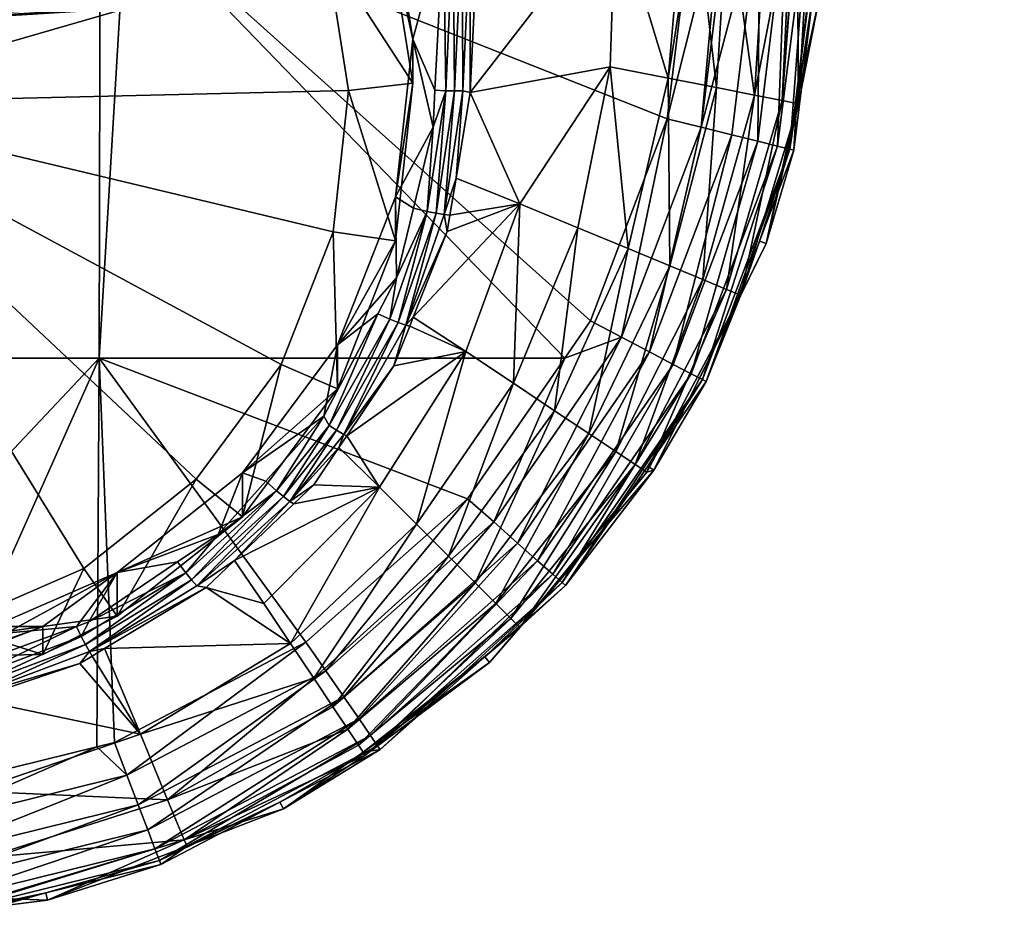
# Model space of a CAD drawing. Extents: x -0.14 to 0.14, y -0.205 to 0.021.
# Tile 403 of 656: x 0.004 to 0.023, y -0.205 to -0.187. Entities that reach past the tile are written whole.
import ezdxf

# ---------------------------------------------------------------- set-up
doc = ezdxf.new("R2010")
doc.units = 0
doc.layers.add('mesh', color=7, linetype='CONTINUOUS')

msp = doc.modelspace()

# ---------------------------------------------------------------- meshes
at = {"layer": 'mesh'}
mesh = msp.add_polyface(dxfattribs=at)
corners = [(0.012935, -0.182146, -0.25884), (0.013228, -0.182129, -0.258587), (-0.000088, -0.183871, -0.258587), (-0.000088, -0.185111, -0.257359), (0.013609, -0.183558, -0.25734), (-0.000088, -0.185349, -0.25734), (0.013547, -0.183327, -0.257359), (0.013256, -0.182233, -0.258232), (-0.000088, -0.183978, -0.258232), (0.013305, -0.182418, -0.257913), (-0.000088, -0.18417, -0.257913), (0.013373, -0.182673, -0.257652), (-0.000088, -0.184434, -0.257652), (0.013456, -0.182982, -0.257463), (-0.000088, -0.184754, -0.257463), (-0.000088, -0.183849, -0.25884), (0.01294, -0.182183, -0.27684), (-0.000088, -0.183849, -0.27684), (0.009983, -0.184897, -0.25734), (0.016599, -0.183458, -0.280319), (0.01003, -0.185144, -0.280319), (0.010097, -0.185492, -0.280213), (0.011073, -0.184678, -0.28034), (0.009973, -0.184817, -0.28034), (0.011426, -0.18417, -0.529393), (0.012695, -0.180044, -0.530084), (0.010159, -0.181344, -0.529866), (0.012529, -0.184621, -0.529318), (0.012508, -0.185022, -0.529251), (0.008194, -0.179793, -0.535376), (0.008194, -0.178938, -0.530269), (0.005665, -0.17797, -0.535681), (0.010159, -0.182199, -0.534974), (0.011426, -0.185025, -0.534501), (0.011908, -0.187223, -0.528883), (-0.000088, -0.188476, -0.534655), (0.010227, -0.185491, -0.535154), (0.009092, -0.18296, -0.535578), (0.007331, -0.180804, -0.535939), (0.005065, -0.179171, -0.536212), (0.002448, -0.178173, -0.536379), (0.004707, -0.177508, -0.535759)]
mesh.append_faces([[corners[k] for k in face] for face in [(0, 1, 2, 2), (3, 4, 5, 5), (6, 4, 3, 3), (1, 7, 8, 8), (7, 9, 10, 10), (9, 11, 12, 12), (11, 13, 14, 14), (13, 6, 3, 3), (15, 16, 0, 0), (15, 17, 16, 16), (4, 18, 5, 5), (19, 20, 21, 21), (22, 23, 20, 20), (24, 25, 26, 26), (24, 27, 25, 25), (28, 27, 24, 24), (29, 30, 31, 31), (29, 26, 30, 30), (32, 26, 29, 29), (32, 24, 26, 26), (33, 24, 32, 32), (33, 34, 24, 24), (35, 36, 37, 37), (35, 38, 39, 39), (37, 38, 35, 35), (40, 39, 41, 41), (39, 31, 41, 41), (39, 29, 31, 31), (38, 29, 39, 39), (38, 32, 29, 29), (37, 32, 38, 38), (37, 33, 32, 32), (36, 33, 37, 37)]])
mesh = msp.add_polyface(dxfattribs=at)
corners = [(0.012935, -0.182146, -0.25884), (-0.000088, -0.183871, -0.258587), (-0.000088, -0.183849, -0.25884), (0.013228, -0.182129, -0.258587), (-0.000088, -0.183978, -0.258232), (0.013256, -0.182233, -0.258232), (-0.000088, -0.18417, -0.257913), (0.013305, -0.182418, -0.257913), (-0.000088, -0.184434, -0.257652), (0.013373, -0.182673, -0.257652), (-0.000088, -0.184754, -0.257463), (0.013456, -0.182982, -0.257463), (-0.000088, -0.185111, -0.257359), (-0.013112, -0.182146, -0.25884), (-0.000088, -0.183849, -0.27684), (-0.000088, -0.185349, -0.25734), (0.009983, -0.184897, -0.25734), (-0.003463, -0.185743, -0.25734), (0.01026, -0.18635, -0.258589), (-0.000109, -0.187023, -0.25884), (-0.003556, -0.187219, -0.258589), (-0.003558, -0.18724, -0.25884), (0.01003, -0.185144, -0.257361), (-0.003479, -0.185994, -0.257361), (-0.003501, -0.186347, -0.257467), (0.010097, -0.185492, -0.257467), (-0.003521, -0.186664, -0.257657), (0.010156, -0.185803, -0.257657), (-0.003538, -0.186924, -0.257918), (0.010205, -0.18606, -0.257918), (-0.00355, -0.187113, -0.258235), (0.01024, -0.186246, -0.258235), (-0.003558, -0.18724, -0.27884), (-0.000109, -0.187023, -0.27884), (-0.003556, -0.187219, -0.279091), (0.01026, -0.18635, -0.279091), (0.003302, -0.185994, -0.280319), (-0.003479, -0.185994, -0.280319), (-0.003501, -0.186347, -0.280213), (0.002209, -0.1858, -0.28034), (-0.003455, -0.185552, -0.28034), (-0.00598, -0.193435, -0.505014), (-0.005997, -0.184599, -0.504674), (0.00582, -0.184599, -0.504674), (-0.000088, -0.188476, -0.534655), (0.005065, -0.179171, -0.536212), (0.002448, -0.178173, -0.536379), (-0.000342, -0.177876, -0.536429), (-0.003115, -0.178302, -0.536357), (-0.005682, -0.179422, -0.53617), (-0.007867, -0.181158, -0.535879), (-0.00035, -0.177598, -0.536297), (-0.003381, -0.177538, -0.535937)]
mesh.append_faces([[corners[k] for k in face] for face in [(0, 1, 2, 2), (3, 4, 1, 1), (5, 6, 4, 4), (7, 8, 6, 6), (9, 10, 8, 8), (11, 12, 10, 10), (13, 14, 2, 2), (15, 16, 17, 17), (18, 19, 20, 20), (19, 21, 20, 20), (17, 22, 23, 23), (16, 22, 17, 17), (22, 24, 23, 23), (22, 25, 24, 24), (25, 26, 24, 24), (25, 27, 26, 26), (27, 28, 26, 26), (29, 30, 28, 28), (31, 20, 30, 30), (32, 19, 33, 33), (32, 21, 19, 19), (34, 32, 33, 33), (35, 34, 33, 33), (36, 37, 38, 38), (39, 37, 36, 36), (39, 40, 37, 37), (41, 42, 43, 43), (44, 45, 46, 46), (44, 47, 48, 48), (46, 47, 44, 44), (49, 50, 44, 44), (47, 51, 48, 48), (51, 52, 48, 48)]])
mesh = msp.add_polyface(dxfattribs=at)
corners = [(0.023427, -0.182072, -0.258589), (0.013973, -0.185166, -0.25884), (0.01026, -0.18635, -0.258589), (0.02319, -0.181568, -0.257657), (0.010205, -0.18606, -0.257918), (0.010156, -0.185803, -0.257657), (0.023301, -0.181804, -0.257918), (0.01024, -0.186246, -0.258235), (0.023382, -0.181976, -0.258235), (0.010264, -0.186371, -0.27884), (0.013973, -0.185166, -0.27884), (0.012871, -0.185023, -0.529185), (0.012885, -0.188232, -0.528569), (0.013033, -0.185016, -0.529106), (0.012724, -0.188232, -0.528649), (0.01252, -0.190638, -0.528162), (0.012551, -0.188227, -0.528698), (0.012341, -0.188215, -0.528717), (0.012303, -0.188936, -0.528596), (0.012508, -0.185022, -0.529251), (0.012696, -0.185026, -0.529234), (0.013179, -0.185002, -0.528995), (0.013197, -0.184599, -0.529062), (0.013027, -0.188265, -0.528456), (0.012751, -0.189933, -0.528171), (0.014438, -0.184599, -0.527827), (0.014666, -0.184599, -0.527508), (0.015755, -0.18776, -0.525608), (0.016101, -0.191304, -0.523483), (0.016882, -0.187982, -0.523847), (0.013047, -0.184612, -0.529165), (0.012884, -0.18462, -0.529244), (0.012711, -0.184623, -0.529297), (0.012529, -0.184621, -0.529318), (0.015856, -0.184599, -0.525845), (0.017173, -0.184599, -0.524005)]
mesh.append_faces([[corners[k] for k in face] for face in [(0, 1, 2, 2), (3, 4, 5, 5), (6, 7, 4, 4), (8, 2, 7, 7), (9, 1, 10, 10), (11, 12, 13, 13), (14, 12, 11, 11), (14, 15, 12, 12), (16, 17, 18, 18), (16, 19, 17, 17), (20, 19, 16, 16), (13, 21, 22, 22), (13, 23, 21, 21), (12, 23, 13, 13), (12, 24, 23, 23), (14, 20, 16, 16), (11, 20, 14, 14), (21, 25, 22, 22), (21, 26, 25, 25), (27, 28, 29, 29), (22, 30, 13, 13), (11, 30, 31, 31), (32, 33, 19, 19), (11, 13, 30, 30), (20, 32, 19, 19), (11, 32, 20, 20), (31, 32, 11, 11), (34, 21, 23, 23), (34, 26, 21, 21), (27, 34, 23, 23), (29, 34, 27, 27), (29, 35, 34, 34)]])
mesh = msp.add_polyface(dxfattribs=at)
corners = [(0.01026, -0.18635, -0.258589), (0.010264, -0.186371, -0.25884), (-0.000109, -0.187023, -0.25884), (0.013973, -0.185166, -0.25884), (0.010156, -0.185803, -0.257657), (0.010205, -0.18606, -0.257918), (-0.003538, -0.186924, -0.257918), (0.01024, -0.186246, -0.258235), (-0.00355, -0.187113, -0.258235), (-0.003556, -0.187219, -0.258589), (0.010264, -0.186371, -0.27884), (-0.000109, -0.187023, -0.27884), (0.01026, -0.18635, -0.279091), (0.013973, -0.185166, -0.27884), (-0.00355, -0.187113, -0.279445), (-0.003556, -0.187219, -0.279091), (0.01024, -0.186246, -0.279445), (-0.003538, -0.186924, -0.279762), (0.010205, -0.18606, -0.279762), (-0.003521, -0.186664, -0.280023), (0.010156, -0.185803, -0.280023), (-0.003501, -0.186347, -0.280213), (0.003302, -0.185994, -0.280319), (0.009973, -0.184817, -0.28034), (0.002209, -0.1858, -0.28034), (0.01003, -0.185144, -0.280319), (0.010097, -0.185492, -0.280213), (0.012508, -0.185022, -0.529251), (0.011426, -0.18417, -0.529393), (0.011908, -0.187223, -0.528883), (0.012341, -0.188215, -0.528717), (0.012303, -0.188936, -0.528596), (0.011573, -0.190295, -0.528368), (0.017367, -0.184599, -0.505855), (0.01686, -0.188777, -0.505855), (0.006331, -0.184599, -0.504727), (0.005803, -0.193435, -0.505014), (0.00582, -0.184599, -0.504674), (0.011908, -0.188078, -0.53399), (0.011426, -0.185025, -0.534501), (-0.000088, -0.188476, -0.534655), (0.010659, -0.188226, -0.534697), (0.010227, -0.185491, -0.535154)]
mesh.append_faces([[corners[k] for k in face] for face in [(0, 1, 2, 2), (3, 1, 0, 0), (4, 5, 6, 6), (5, 7, 8, 8), (7, 0, 9, 9), (10, 1, 3, 3), (11, 1, 10, 10), (11, 2, 1, 1), (12, 10, 13, 13), (12, 11, 10, 10), (14, 15, 12, 12), (16, 14, 12, 12), (17, 14, 16, 16), (18, 17, 16, 16), (19, 17, 18, 18), (20, 19, 18, 18), (21, 19, 20, 20), (22, 23, 24, 24), (22, 25, 23, 23), (26, 25, 22, 22), (26, 21, 20, 20), (22, 21, 26, 26), (27, 28, 29, 29), (29, 30, 27, 27), (29, 31, 30, 30), (32, 31, 29, 29), (33, 34, 35, 35), (36, 37, 35, 35), (38, 29, 39, 39), (38, 32, 29, 29), (40, 41, 42, 42), (42, 38, 39, 39), (41, 38, 42, 42)]])
mesh = msp.add_polyface(dxfattribs=at)
corners = [(0.00329, -0.198859, -0.526935), (0.005358, -0.198662, -0.526968), (0.006155, -0.19761, -0.527144), (0.003174, -0.199464, -0.526834), (0.000195, -0.199334, -0.526856), (0.002757, -0.199617, -0.526808), (0.005803, -0.193435, -0.505014), (-0.002192, -0.201927, -0.505855), (-0.00598, -0.193435, -0.505014), (0.00576, -0.201005, -0.505855), (0.002016, -0.201927, -0.505855), (0.00582, -0.184599, -0.504674), (0.005454, -0.198857, -0.526917), (0.003242, -0.199689, -0.526777), (0.004707, -0.198665, -0.528894), (0.00329, -0.199173, -0.528809), (-0.004884, -0.198665, -0.528894), (-0.00292, -0.199004, -0.526911), (-0.00292, -0.199317, -0.528785), (-0.000089, -0.199301, -0.532697), (-0.002821, -0.199247, -0.532372), (0.000173, -0.199296, -0.532666), (0.003204, -0.199236, -0.532306), (0.004707, -0.199206, -0.532127), (-0.000088, -0.188476, -0.534655), (-0.002625, -0.198779, -0.532931), (-0.000088, -0.199079, -0.532881), (0.002938, -0.19865, -0.532952), (0.005505, -0.197531, -0.53314), (0.000165, -0.199076, -0.532881), (0.00769, -0.195794, -0.53343), (0.010358, -0.190978, -0.534236), (0.010659, -0.188226, -0.534697), (-0.005242, -0.197781, -0.533098), (-0.004884, -0.199206, -0.532127)]
mesh.append_faces([[corners[k] for k in face] for face in [(0, 1, 2, 2), (0, 3, 1, 1), (4, 5, 0, 0), (6, 7, 8, 8), (9, 10, 6, 6), (8, 11, 6, 6), (12, 1, 13, 13), (2, 14, 15, 15), (15, 0, 2, 2), (15, 4, 0, 0), (16, 17, 18, 18), (15, 16, 18, 18), (14, 16, 15, 15), (16, 19, 20, 20), (16, 21, 19, 19), (14, 21, 16, 16), (14, 22, 21, 21), (23, 22, 14, 14), (24, 25, 26, 26), (24, 27, 28, 28), (24, 29, 27, 27), (26, 29, 24, 24), (28, 30, 24, 24), (31, 32, 24, 24), (24, 33, 25, 25), (25, 34, 20, 20), (19, 25, 20, 20), (19, 26, 25, 25), (21, 29, 26, 26), (27, 29, 21, 21), (27, 23, 28, 28), (27, 22, 23, 23), (21, 22, 27, 27)]])
mesh = msp.add_polyface(dxfattribs=at)
corners = [(0.010443, -0.193176, -0.527886), (0.011594, -0.191875, -0.528104), (0.011573, -0.190295, -0.528368), (0.011227, -0.192574, -0.527987), (0.011922, -0.190517, -0.528331), (0.012303, -0.188936, -0.528596), (0.005803, -0.193435, -0.505014), (0.006331, -0.184599, -0.504727), (0.014868, -0.193435, -0.505855), (0.011622, -0.192741, -0.52789), (0.011774, -0.192794, -0.527797), (0.012361, -0.190612, -0.528248), (0.01252, -0.190638, -0.528162), (0.012724, -0.188232, -0.528649), (0.01219, -0.190578, -0.528304), (0.012551, -0.188227, -0.528698), (0.01146, -0.192678, -0.527952), (0.01185, -0.192812, -0.52768), (0.011918, -0.192639, -0.527709), (0.01258, -0.190971, -0.527994), (0.012751, -0.189933, -0.528171), (0.012885, -0.188232, -0.528569), (0.012633, -0.19065, -0.528049), (0.013993, -0.190431, -0.526801), (0.011573, -0.19115, -0.533476), (0.011908, -0.188078, -0.53399), (0.010443, -0.194031, -0.532993), (-0.000088, -0.188476, -0.534655), (0.009346, -0.193559, -0.533804), (0.010358, -0.190978, -0.534236), (0.00769, -0.195794, -0.53343), (0.010659, -0.188226, -0.534697)]
mesh.append_faces([[corners[k] for k in face] for face in [(0, 1, 2, 2), (0, 3, 1, 1), (2, 4, 5, 5), (1, 4, 2, 2), (6, 7, 8, 8), (9, 10, 11, 11), (11, 12, 13, 13), (14, 15, 5, 5), (16, 1, 3, 3), (14, 1, 16, 16), (14, 4, 1, 1), (5, 4, 14, 14), (10, 17, 18, 18), (10, 12, 11, 11), (10, 19, 12, 12), (18, 19, 10, 10), (12, 20, 21, 21), (12, 22, 20, 20), (19, 22, 12, 12), (9, 14, 16, 16), (11, 14, 9, 9), (11, 15, 14, 14), (13, 15, 11, 11), (23, 19, 18, 18), (24, 2, 25, 25), (24, 0, 2, 2), (26, 0, 24, 24), (27, 28, 29, 29), (27, 30, 28, 28), (31, 24, 25, 25), (29, 24, 31, 31), (29, 26, 24, 24), (28, 26, 29, 29)]])
mesh = msp.add_polyface(dxfattribs=at)
corners = [(0.006331, -0.184599, -0.504727), (0.015367, -0.192711, -0.505855), (0.014868, -0.193435, -0.505855), (0.01686, -0.188777, -0.505855), (0.015971, -0.193028, -0.506044), (0.017522, -0.18894, -0.506044), (0.018122, -0.189088, -0.506388), (0.016519, -0.193316, -0.506388), (0.018628, -0.189213, -0.506867), (0.01698, -0.193558, -0.506867), (0.019011, -0.189307, -0.507454), (0.017329, -0.193741, -0.507454), (0.019249, -0.189366, -0.508118), (0.017547, -0.193855, -0.508118), (0.018659, -0.191156, -0.50882), (0.017621, -0.193894, -0.50882), (0.01933, -0.189386, -0.50882), (0.018789, -0.191205, -0.513823), (0.019381, -0.188471, -0.513823), (0.018294, -0.192204, -0.513823), (0.018297, -0.192213, -0.515825), (0.013993, -0.190431, -0.526801), (0.012751, -0.189933, -0.528171), (0.012633, -0.19065, -0.528049), (0.013027, -0.188265, -0.528456), (0.015755, -0.18776, -0.525608), (0.01258, -0.190971, -0.527994), (0.014671, -0.19446, -0.523115), (0.016101, -0.191304, -0.523483), (0.015123, -0.190898, -0.525201), (0.01942, -0.188481, -0.515907), (0.019099, -0.188418, -0.517977), (0.01802, -0.192098, -0.517814), (0.018564, -0.188313, -0.520008), (0.017558, -0.191907, -0.519769), (0.017823, -0.188167, -0.521973), (0.016916, -0.191641, -0.521666), (0.016882, -0.187982, -0.523847), (0.01387, -0.193924, -0.52479), (0.012941, -0.193304, -0.526362)]
mesh.append_faces([[corners[k] for k in face] for face in [(0, 1, 2, 2), (0, 3, 1, 1), (3, 4, 1, 1), (5, 4, 3, 3), (6, 7, 5, 5), (8, 9, 6, 6), (10, 11, 8, 8), (12, 13, 10, 10), (14, 15, 12, 12), (12, 16, 14, 14), (17, 16, 18, 18), (17, 14, 16, 16), (19, 14, 17, 17), (20, 19, 17, 17), (21, 22, 23, 23), (21, 24, 22, 22), (25, 24, 21, 21), (23, 26, 21, 21), (27, 28, 29, 29), (30, 17, 18, 18), (30, 20, 17, 17), (31, 20, 30, 30), (31, 32, 20, 20), (33, 32, 31, 31), (33, 34, 32, 32), (35, 34, 33, 33), (35, 36, 34, 34), (37, 36, 35, 35), (37, 28, 36, 36), (25, 29, 28, 28), (21, 29, 25, 25), (21, 38, 29, 29), (39, 38, 21, 21)]])
mesh = msp.add_polyface(dxfattribs=at)
corners = [(0.017913, -0.184599, -0.506006), (0.01686, -0.188777, -0.505855), (0.017367, -0.184599, -0.505855), (0.017522, -0.18894, -0.506044), (0.018628, -0.189213, -0.506867), (0.019188, -0.184599, -0.506867), (0.019011, -0.189307, -0.507454), (0.018049, -0.184599, -0.506044), (0.019249, -0.189366, -0.508118), (0.019828, -0.184599, -0.508118), (0.019845, -0.184599, -0.508258), (0.019696, -0.186376, -0.50882), (0.01933, -0.189386, -0.50882), (0.019912, -0.184599, -0.50882), (0.019912, -0.184599, -0.513823), (0.019831, -0.186392, -0.513823), (0.019381, -0.188471, -0.513823), (0.01942, -0.188481, -0.515907), (0.016882, -0.187982, -0.523847), (0.017411, -0.184599, -0.523673), (0.017173, -0.184599, -0.524005), (0.017823, -0.188167, -0.521973), (0.019648, -0.184599, -0.515945), (0.019395, -0.184599, -0.517977), (0.019099, -0.188418, -0.517977), (0.019282, -0.184599, -0.518882), (0.018564, -0.188313, -0.520008), (0.019382, -0.184599, -0.51808), (0.018794, -0.184599, -0.520132), (0.018667, -0.184599, -0.506388), (0.018122, -0.189088, -0.506388), (0.019607, -0.184599, -0.50752), (0.018046, -0.184599, -0.522047)]
mesh.append_faces([[corners[k] for k in face] for face in [(0, 1, 2, 2), (0, 3, 1, 1), (4, 5, 6, 6), (0, 7, 3, 3), (8, 9, 10, 10), (8, 11, 12, 12), (10, 11, 8, 8), (10, 13, 11, 11), (14, 11, 13, 13), (14, 15, 11, 11), (16, 11, 15, 15), (16, 12, 11, 11), (17, 16, 15, 15), (18, 19, 20, 20), (21, 19, 18, 18), (22, 15, 14, 14), (22, 17, 15, 15), (23, 17, 22, 22), (23, 24, 17, 17), (24, 25, 26, 26), (24, 27, 25, 25), (23, 27, 24, 24), (25, 28, 26, 26), (4, 29, 5, 5), (30, 29, 4, 4), (3, 29, 30, 30), (3, 7, 29, 29), (8, 31, 9, 9), (6, 31, 8, 8), (5, 31, 6, 6), (21, 32, 19, 19), (26, 32, 21, 21), (26, 28, 32, 32)]])
mesh = msp.add_polyface(dxfattribs=at)
corners = [(0.017547, -0.193855, -0.508118), (0.017621, -0.193894, -0.50882), (0.016487, -0.195537, -0.50882), (0.013487, -0.196627, -0.506044), (0.012977, -0.196174, -0.505855), (0.014868, -0.193435, -0.505855), (0.015367, -0.192711, -0.505855), (0.015971, -0.193028, -0.506044), (0.016519, -0.193316, -0.506388), (0.01395, -0.197037, -0.506388), (0.01698, -0.193558, -0.506867), (0.01434, -0.197382, -0.506867), (0.017329, -0.193741, -0.507454), (0.014635, -0.197644, -0.507454), (0.014819, -0.197806, -0.508118), (0.014882, -0.197862, -0.50882), (0.017522, -0.18894, -0.506044), (0.018122, -0.189088, -0.506388), (0.018628, -0.189213, -0.506867), (0.019011, -0.189307, -0.507454), (0.019249, -0.189366, -0.508118), (0.018294, -0.192204, -0.513823), (0.018659, -0.191156, -0.50882), (0.016603, -0.195617, -0.513823), (0.013993, -0.190431, -0.526801), (0.011918, -0.192639, -0.527709), (0.012941, -0.193304, -0.526362), (0.014671, -0.19446, -0.523115), (0.015123, -0.190898, -0.525201), (0.01387, -0.193924, -0.52479), (0.015338, -0.194905, -0.521355), (0.016101, -0.191304, -0.523483), (0.016916, -0.191641, -0.521666), (0.015862, -0.195256, -0.519527), (0.017558, -0.191907, -0.519769), (0.01624, -0.195508, -0.517649), (0.01802, -0.192098, -0.517814), (0.016466, -0.195659, -0.515741), (0.018297, -0.192213, -0.515825), (0.011984, -0.196671, -0.524411), (0.012606, -0.197293, -0.522778), (0.013123, -0.19781, -0.521072), (0.013529, -0.198216, -0.519307)]
mesh.append_faces([[corners[k] for k in face] for face in [(0, 1, 2, 2), (3, 4, 5, 5), (5, 6, 7, 7), (7, 3, 5, 5), (8, 9, 7, 7), (10, 11, 8, 8), (12, 13, 10, 10), (0, 14, 12, 12), (2, 15, 0, 0), (16, 8, 7, 7), (17, 10, 8, 8), (18, 12, 10, 10), (19, 0, 12, 12), (20, 1, 0, 0), (21, 1, 22, 22), (23, 1, 21, 21), (23, 2, 1, 1), (24, 25, 26, 26), (27, 28, 29, 29), (30, 31, 27, 27), (30, 32, 31, 31), (33, 32, 30, 30), (33, 34, 32, 32), (35, 34, 33, 33), (35, 36, 34, 34), (37, 36, 35, 35), (37, 38, 36, 36), (23, 38, 37, 37), (23, 21, 38, 38), (39, 29, 26, 26), (40, 27, 29, 29), (41, 30, 27, 27), (42, 33, 30, 30)]])
mesh = msp.add_polyface(dxfattribs=at)
corners = [(0.010178, -0.194569, -0.527653), (0.010443, -0.193176, -0.527886), (0.008595, -0.195671, -0.527469), (0.011227, -0.192574, -0.527987), (0.009045, -0.195834, -0.527442), (0.014868, -0.193435, -0.505855), (0.012977, -0.196174, -0.505855), (0.005803, -0.193435, -0.505014), (0.009392, -0.19613, -0.52732), (0.009517, -0.196228, -0.527215), (0.010426, -0.194842, -0.527536), (0.011622, -0.192741, -0.52789), (0.010564, -0.194922, -0.527437), (0.011774, -0.192794, -0.527797), (0.009257, -0.196018, -0.527392), (0.010278, -0.194749, -0.527605), (0.01146, -0.192678, -0.527952), (0.010471, -0.195177, -0.527276), (0.011543, -0.193584, -0.527548), (0.01185, -0.192812, -0.52768), (0.010625, -0.194947, -0.527316), (0.011262, -0.195949, -0.525954), (0.009983, -0.195902, -0.527153), (0.012941, -0.193304, -0.526362), (0.011918, -0.192639, -0.527709), (0.011984, -0.196671, -0.524411), (0.010443, -0.194031, -0.532993), (0.008595, -0.196526, -0.532576), (0.009346, -0.193559, -0.533804), (0.00769, -0.195794, -0.53343)]
mesh.append_faces([[corners[k] for k in face] for face in [(0, 1, 2, 2), (0, 3, 1, 1), (2, 4, 0, 0), (5, 6, 7, 7), (8, 9, 10, 10), (11, 12, 13, 13), (10, 12, 11, 11), (14, 0, 4, 4), (15, 0, 14, 14), (15, 3, 0, 0), (16, 3, 15, 15), (9, 12, 10, 10), (9, 17, 12, 12), (13, 18, 19, 19), (12, 18, 13, 13), (12, 20, 18, 18), (17, 20, 12, 12), (8, 15, 14, 14), (10, 15, 8, 8), (10, 16, 15, 15), (11, 16, 10, 10), (21, 17, 22, 22), (23, 18, 20, 20), (23, 19, 18, 18), (23, 24, 19, 19), (21, 20, 17, 17), (21, 23, 20, 20), (25, 23, 21, 21), (26, 2, 1, 1), (27, 2, 26, 26), (28, 27, 26, 26), (29, 27, 28, 28)]])
mesh = msp.add_polyface(dxfattribs=at)
corners = [(0.014819, -0.197806, -0.508118), (0.014882, -0.197862, -0.50882), (0.01331, -0.199254, -0.50882), (0.013487, -0.196627, -0.506044), (0.010215, -0.199526, -0.506044), (0.012977, -0.196174, -0.505855), (0.01395, -0.197037, -0.506388), (0.010566, -0.200035, -0.506388), (0.01434, -0.197382, -0.506867), (0.010862, -0.200464, -0.506867), (0.014635, -0.197644, -0.507454), (0.011086, -0.200788, -0.507454), (0.011225, -0.20099, -0.508118), (0.011273, -0.201059, -0.50882), (0.015971, -0.193028, -0.506044), (0.016519, -0.193316, -0.506388), (0.01698, -0.193558, -0.506867), (0.017329, -0.193741, -0.507454), (0.017547, -0.193855, -0.508118), (0.016603, -0.195617, -0.513823), (0.016487, -0.195537, -0.50882), (0.013985, -0.198682, -0.513823), (0.013405, -0.199362, -0.513823), (0.01094, -0.201111, -0.513823), (0.010981, -0.201166, -0.515601), (0.013996, -0.198683, -0.515665), (0.01382, -0.198507, -0.517499), (0.013529, -0.198216, -0.519307), (0.010855, -0.200977, -0.517372), (0.012606, -0.197293, -0.522778), (0.01387, -0.193924, -0.52479), (0.011984, -0.196671, -0.524411), (0.013123, -0.19781, -0.521072), (0.014671, -0.19446, -0.523115), (0.015338, -0.194905, -0.521355), (0.015862, -0.195256, -0.519527), (0.01624, -0.195508, -0.517649), (0.016466, -0.195659, -0.515741)]
mesh.append_faces([[corners[k] for k in face] for face in [(0, 1, 2, 2), (3, 4, 5, 5), (6, 7, 3, 3), (8, 9, 6, 6), (10, 11, 8, 8), (0, 12, 10, 10), (0, 13, 12, 12), (2, 13, 0, 0), (14, 6, 3, 3), (15, 8, 6, 6), (16, 10, 8, 8), (17, 0, 10, 10), (18, 1, 0, 0), (19, 1, 20, 20), (21, 1, 19, 19), (21, 2, 1, 1), (22, 2, 21, 21), (23, 2, 22, 22), (23, 13, 2, 2), (24, 23, 22, 22), (25, 22, 21, 21), (25, 24, 22, 22), (26, 24, 25, 25), (27, 28, 26, 26), (29, 30, 31, 31), (32, 33, 29, 29), (27, 34, 32, 32), (26, 35, 27, 27), (26, 36, 35, 35), (25, 36, 26, 26), (25, 37, 36, 36), (21, 37, 25, 25), (21, 19, 37, 37)]])
mesh = msp.add_polyface(dxfattribs=at)
corners = [(0.00329, -0.198859, -0.526935), (0.002757, -0.199617, -0.526808), (0.003174, -0.199464, -0.526834), (0.000195, -0.199334, -0.526856), (0.000912, -0.19983, -0.526773), (-0.000088, -0.199946, -0.526753), (-0.000088, -0.199338, -0.526855), (-0.001164, -0.199854, -0.526769), (-0.00292, -0.199004, -0.526911), (-0.002203, -0.199766, -0.526784), (-0.003408, -0.199399, -0.526845), (0.005803, -0.193435, -0.505014), (0.002016, -0.201927, -0.505855), (-0.002192, -0.201927, -0.505855), (0.005536, -0.199012, -0.526834), (0.003338, -0.200007, -0.526573), (0.005612, -0.199149, -0.526719), (0.003292, -0.199858, -0.526691), (0.000937, -0.200094, -0.526709), (0.003242, -0.199689, -0.526777), (0.005358, -0.198662, -0.526968), (0.005429, -0.199381, -0.526556), (0.00336, -0.200079, -0.526436), (0.000952, -0.200269, -0.526622), (0.005454, -0.198857, -0.526917), (-0.001185, -0.200088, -0.52671), (-0.003489, -0.19967, -0.52678), (-0.00354, -0.199838, -0.526695), (-0.00578, -0.19898, -0.526839), (0.000195, -0.199648, -0.52873), (0.00329, -0.199173, -0.528809), (-0.00292, -0.199317, -0.528785), (0.000173, -0.199296, -0.532666), (-0.000088, -0.199079, -0.532881), (-0.000089, -0.199301, -0.532697)]
mesh.append_faces([[corners[k] for k in face] for face in [(0, 1, 2, 2), (3, 4, 1, 1), (3, 5, 4, 4), (6, 5, 3, 3), (6, 7, 5, 5), (8, 7, 6, 6), (8, 9, 7, 7), (10, 9, 8, 8), (11, 12, 13, 13), (14, 15, 16, 16), (17, 15, 14, 14), (18, 1, 4, 4), (19, 1, 18, 18), (19, 2, 1, 1), (19, 20, 2, 2), (21, 15, 22, 22), (21, 16, 15, 15), (23, 19, 18, 18), (17, 19, 23, 23), (17, 24, 19, 19), (14, 24, 17, 17), (9, 25, 7, 7), (9, 26, 25, 25), (9, 10, 26, 26), (25, 5, 7, 7), (26, 27, 25, 25), (26, 28, 27, 27), (29, 3, 30, 30), (29, 6, 3, 3), (31, 6, 29, 29), (31, 8, 6, 6), (30, 31, 29, 29), (32, 33, 34, 34)]])
mesh = msp.add_polyface(dxfattribs=at)
corners = [(0.005358, -0.198662, -0.526968), (0.005604, -0.198572, -0.526983), (0.006155, -0.19761, -0.527144), (0.008595, -0.195671, -0.527469), (0.008117, -0.19687, -0.527268), (0.009045, -0.195834, -0.527442), (0.007328, -0.197404, -0.527179), (0.006101, -0.20092, -0.505855), (0.00576, -0.201005, -0.505855), (0.005803, -0.193435, -0.505014), (0.009827, -0.198965, -0.505855), (0.009392, -0.19613, -0.52732), (0.007702, -0.197872, -0.526936), (0.009517, -0.196228, -0.527215), (0.0076, -0.197753, -0.527046), (0.005612, -0.199149, -0.526719), (0.005536, -0.199012, -0.526834), (0.005454, -0.198857, -0.526917), (0.007489, -0.197617, -0.527124), (0.009257, -0.196018, -0.527392), (0.008435, -0.197377, -0.5269), (0.007885, -0.197901, -0.52681), (0.005906, -0.199093, -0.526605), (0.009007, -0.198212, -0.525603), (0.00953, -0.198994, -0.524086), (0.008595, -0.196526, -0.532576), (0.006155, -0.198464, -0.532252), (0.004707, -0.198665, -0.528894), (0.00769, -0.195794, -0.53343), (0.005505, -0.197531, -0.53314), (0.004707, -0.199206, -0.532127)]
mesh.append_faces([[corners[k] for k in face] for face in [(0, 1, 2, 2), (3, 4, 5, 5), (2, 4, 3, 3), (2, 6, 4, 4), (1, 6, 2, 2), (7, 8, 9, 9), (9, 10, 7, 7), (11, 12, 13, 13), (14, 12, 11, 11), (14, 15, 12, 12), (16, 15, 14, 14), (17, 1, 0, 0), (18, 1, 17, 17), (18, 6, 1, 1), (18, 4, 6, 6), (19, 4, 18, 18), (19, 5, 4, 4), (12, 20, 13, 13), (12, 21, 20, 20), (15, 21, 12, 12), (15, 22, 21, 21), (16, 18, 17, 17), (14, 18, 16, 16), (14, 19, 18, 18), (11, 19, 14, 14), (23, 20, 21, 21), (24, 23, 21, 21), (25, 2, 3, 3), (26, 2, 25, 25), (26, 27, 2, 2), (28, 26, 25, 25), (29, 26, 28, 28), (29, 30, 26, 26)]])
mesh = msp.add_polyface(dxfattribs=at)
corners = [(0.005803, -0.193435, -0.505014), (0.012977, -0.196174, -0.505855), (0.009827, -0.198965, -0.505855), (0.010215, -0.199526, -0.506044), (0.010566, -0.200035, -0.506388), (0.006562, -0.202136, -0.506388), (0.010862, -0.200464, -0.506867), (0.006747, -0.202623, -0.506867), (0.011086, -0.200788, -0.507454), (0.006887, -0.202992, -0.507454), (0.011225, -0.20099, -0.508118), (0.006974, -0.203222, -0.508118), (0.011273, -0.201059, -0.50882), (0.009322, -0.202083, -0.50882), (0.013487, -0.196627, -0.506044), (0.01395, -0.197037, -0.506388), (0.01434, -0.197382, -0.506867), (0.014635, -0.197644, -0.507454), (0.009389, -0.202211, -0.513823), (0.01094, -0.201111, -0.513823), (0.009517, -0.196228, -0.527215), (0.009594, -0.196273, -0.527089), (0.009983, -0.195902, -0.527153), (0.008435, -0.197377, -0.5269), (0.010471, -0.195177, -0.527276), (0.011262, -0.195949, -0.525954), (0.00998, -0.199667, -0.52249), (0.012606, -0.197293, -0.522778), (0.011984, -0.196671, -0.524411), (0.010352, -0.200225, -0.52083), (0.007135, -0.202038, -0.520646), (0.009007, -0.198212, -0.525603), (0.00953, -0.198994, -0.524086), (0.01382, -0.198507, -0.517499), (0.010855, -0.200977, -0.517372), (0.010981, -0.201166, -0.515601), (0.007458, -0.202816, -0.517274), (0.013529, -0.198216, -0.519307), (0.010645, -0.200663, -0.51912), (0.013123, -0.19781, -0.521072)]
mesh.append_faces([[corners[k] for k in face] for face in [(0, 1, 2, 2), (3, 2, 1, 1), (4, 5, 3, 3), (6, 7, 4, 4), (8, 9, 6, 6), (10, 11, 8, 8), (12, 13, 10, 10), (14, 4, 3, 3), (15, 6, 4, 4), (16, 8, 6, 6), (17, 10, 8, 8), (18, 12, 19, 19), (18, 13, 12, 12), (20, 21, 22, 22), (20, 23, 21, 21), (22, 24, 20, 20), (21, 25, 22, 22), (26, 27, 28, 28), (26, 29, 27, 27), (30, 29, 26, 26), (25, 31, 32, 32), (25, 23, 31, 31), (21, 23, 25, 25), (28, 32, 26, 26), (28, 25, 32, 32), (33, 34, 35, 35), (35, 18, 19, 19), (35, 36, 18, 18), (34, 36, 35, 35), (37, 38, 34, 34), (37, 39, 38, 38), (39, 29, 38, 38), (39, 27, 29, 29)]])
mesh = msp.add_polyface(dxfattribs=at)
corners = [(0.00576, -0.201005, -0.505855), (0.006101, -0.20092, -0.505855), (0.006343, -0.201558, -0.506044), (0.009827, -0.198965, -0.505855), (0.006747, -0.202623, -0.506867), (0.002235, -0.203735, -0.506867), (0.006562, -0.202136, -0.506388), (0.006887, -0.202992, -0.507454), (0.002283, -0.204127, -0.507454), (0.006974, -0.203222, -0.508118), (0.002312, -0.204371, -0.508118), (0.010215, -0.199526, -0.506044), (0.010566, -0.200035, -0.506388), (0.010862, -0.200464, -0.506867), (0.011086, -0.200788, -0.507454), (0.011225, -0.20099, -0.508118), (0.009322, -0.202083, -0.50882), (0.007004, -0.2033, -0.50882), (0.004764, -0.203852, -0.50882), (0.007513, -0.20294, -0.513823), (0.009389, -0.202211, -0.513823), (0.004798, -0.203993, -0.513823), (0.005664, -0.199239, -0.52658), (0.005612, -0.199149, -0.526719), (0.005429, -0.199381, -0.526556), (0.005906, -0.199093, -0.526605), (0.006607, -0.200762, -0.523835), (0.00953, -0.198994, -0.524086), (0.007885, -0.197901, -0.52681), (0.00998, -0.199667, -0.52249), (0.007135, -0.202038, -0.520646), (0.010855, -0.200977, -0.517372), (0.010645, -0.200663, -0.51912), (0.007458, -0.202816, -0.517274), (0.003605, -0.203163, -0.52053), (0.010352, -0.200225, -0.52083), (0.004707, -0.199206, -0.532127), (0.004707, -0.198665, -0.528894), (0.006155, -0.198464, -0.532252)]
mesh.append_faces([[corners[k] for k in face] for face in [(0, 1, 2, 2), (3, 2, 1, 1), (4, 5, 6, 6), (7, 8, 4, 4), (9, 10, 7, 7), (11, 2, 3, 3), (11, 6, 2, 2), (12, 4, 6, 6), (13, 7, 4, 4), (14, 9, 7, 7), (15, 16, 9, 9), (9, 17, 18, 18), (16, 17, 9, 9), (19, 16, 20, 20), (19, 17, 16, 16), (21, 17, 19, 19), (21, 18, 17, 17), (22, 23, 24, 24), (22, 25, 23, 23), (26, 25, 22, 22), (27, 25, 26, 26), (22, 24, 26, 26), (27, 28, 25, 25), (29, 26, 30, 30), (29, 27, 26, 26), (31, 32, 33, 33), (19, 33, 21, 21), (19, 20, 33, 33), (33, 30, 34, 34), (32, 30, 33, 33), (32, 35, 30, 30), (36, 37, 38, 38)]])
mesh = msp.add_polyface(dxfattribs=at)
corners = [(0.002098, -0.202604, -0.506044), (0.002016, -0.201927, -0.505855), (0.00576, -0.201005, -0.505855), (0.006343, -0.201558, -0.506044), (0.002172, -0.203218, -0.506388), (0.006562, -0.202136, -0.506388), (0.002235, -0.203735, -0.506867), (0.006747, -0.202623, -0.506867), (0.002283, -0.204127, -0.507454), (0.006887, -0.202992, -0.507454), (0.002312, -0.204371, -0.508118), (0.004764, -0.203852, -0.50882), (0.002322, -0.204454, -0.50882), (0.006974, -0.203222, -0.508118), (0.003802, -0.204117, -0.513823), (0.004798, -0.203993, -0.513823), (-0.000088, -0.204599, -0.513823), (-0.000088, -0.204454, -0.50882), (0.003292, -0.199858, -0.526691), (0.000966, -0.200424, -0.526502), (0.003338, -0.200007, -0.526573), (0.000952, -0.200269, -0.526622), (0.002741, -0.200287, -0.5264), (0.00097, -0.20048, -0.526367), (0.003011, -0.200196, -0.526416), (0.00336, -0.200079, -0.526436), (0.003347, -0.20187, -0.523677), (0.006607, -0.200762, -0.523835), (0.005429, -0.199381, -0.526556), (-0.000088, -0.20219, -0.523601), (0.003605, -0.203163, -0.52053), (0.007135, -0.202038, -0.520646), (0.003762, -0.203951, -0.517213), (-0.000088, -0.204183, -0.517174), (0.007458, -0.202816, -0.517274), (-0.000088, -0.203942, -0.519109)]
mesh.append_faces([[corners[k] for k in face] for face in [(0, 1, 2, 2), (3, 0, 2, 2), (3, 4, 0, 0), (5, 4, 3, 3), (5, 6, 4, 4), (7, 8, 6, 6), (9, 10, 8, 8), (10, 11, 12, 12), (13, 11, 10, 10), (14, 11, 15, 15), (14, 12, 11, 11), (16, 12, 14, 14), (16, 17, 12, 12), (18, 19, 20, 20), (21, 19, 18, 18), (22, 19, 23, 23), (22, 20, 19, 19), (24, 20, 22, 22), (24, 25, 20, 20), (26, 24, 22, 22), (26, 25, 24, 24), (27, 25, 26, 26), (27, 28, 25, 25), (23, 26, 22, 22), (23, 29, 26, 26), (30, 26, 29, 29), (31, 26, 30, 30), (31, 27, 26, 26), (14, 32, 33, 33), (15, 32, 14, 14), (15, 34, 32, 32), (32, 30, 35, 35), (34, 30, 32, 32)]])

doc.saveas('drawing.dxf')
